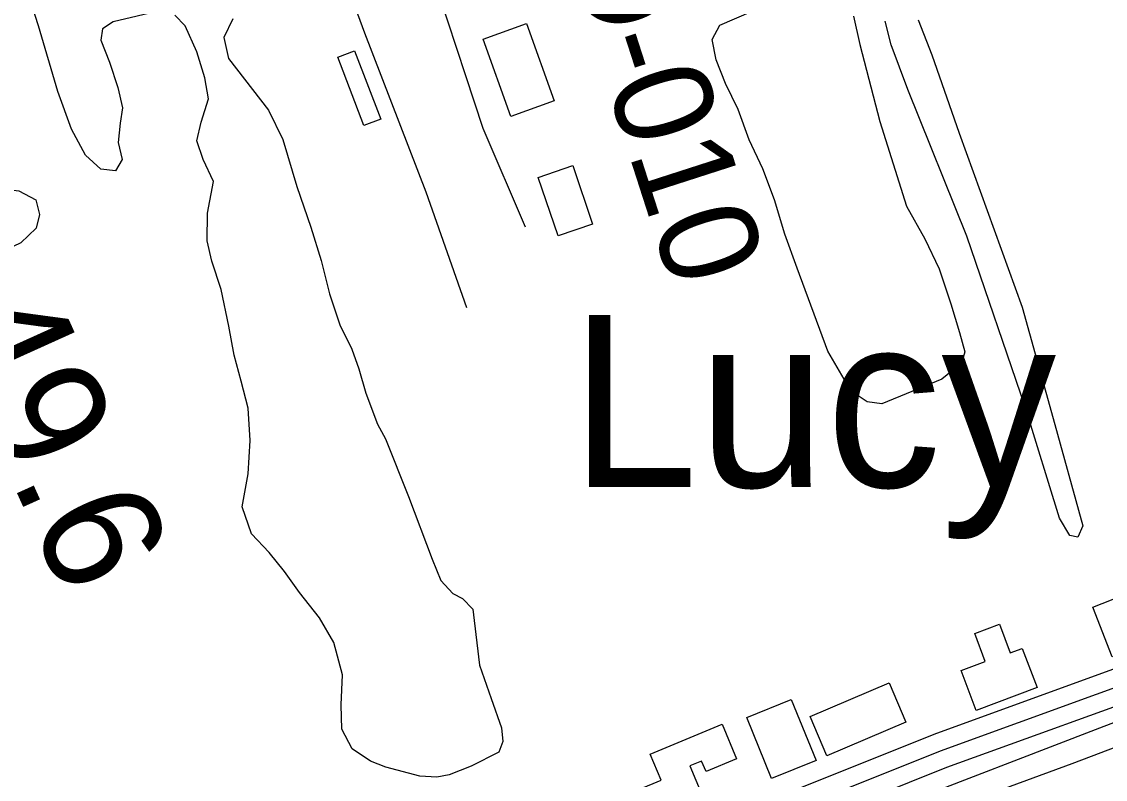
# Model space of a CAD drawing. Extents: x 3508733 to 3546731, y 546897 to 572481.
# Drawn here: x 3540221 to 3541134, y 562331 to 562969 of the extents above; entities that cross this region are included whole.
import ezdxf

# ---------------------------------------------------------------- set-up
doc = ezdxf.new("R2010")
doc.units = 0
for name, color, linetype in [('V-BLDG-OTLN', 7, 'Continuous'), ('V-DTCH-CNTR', 7, 'Continuous'), ('V-RIVR-RANG-IDEN', 7, 'Continuous'), ('V-ROAD-CNTR', 7, 'Continuous'), ('V-SITE-VEGE', 7, 'Continuous'), ('V-SURV-IDEN', 7, 'Continuous'), ('V-TOPO-GNAM-IDEN', 7, 'Continuous'), ('V-TOPO-SHOR', 7, 'Continuous')]:
    doc.layers.add(name, color=color, linetype=linetype)

msp = doc.modelspace()

# ---------------------------------------------------------------- linework, layer by layer
at = {"layer": 'V-BLDG-OTLN'}
for points in [[(3540633.42, 562889.27), (3540609.98, 562954.38), (3540646.37, 562967.48), (3540669.8, 562902.37)], [(3540501.56, 562944.53), (3540523.7, 562887.02), (3540509.59, 562881.59), (3540487.45, 562939.1)], [(3540673.02, 562788.8), (3540656.31, 562837.97), (3540685.41, 562847.86), (3540702.12, 562798.69)], [(3541123.56, 562476.18), (3541190.77, 562502.35), (3541207.08, 562460.46), (3541139.87, 562434.3)], [(3541076.59, 562408.39), (3541025.33, 562388.95), (3541012.52, 562422.71), (3541032.9, 562430.44), (3541023.99, 562453.94), (3541044.77, 562461.82), (3541053.97, 562437.56), (3541064.08, 562441.39)], [(3540965.89, 562379.25), (3540899.35, 562351), (3540885.33, 562384.01), (3540951.88, 562412.26)], [(3540869.51, 562398.24), (3540890.34, 562346.96), (3540852.98, 562331.78), (3540832.15, 562383.06)], [(3540811.33, 562377.49), (3540823.43, 562348.38), (3540797.69, 562337.68), (3540794, 562346.54), (3540784.2, 562342.47), (3540797.79, 562309.76), (3540783.07, 562303.65), (3540785.09, 562298.8), (3540755.14, 562286.35), (3540753.02, 562291.45), (3540736.13, 562284.42), (3540723.34, 562315.19), (3540759.81, 562330.35), (3540750.72, 562352.29)]]:
    msp.add_lwpolyline(points, close=True, dxfattribs=at)
at = {"layer": 'V-DTCH-CNTR'}
msp.add_lwpolyline([(3541641.89, 562534.35), (3541628.11, 562535.88), (3541616.38, 562536.01), (3541605.33, 562534.75), (3541536.75, 562509.28), (3541344.85, 562434.81), (3541105.85, 562344.29), (3540837.7, 562245.78)], dxfattribs=at)
at = {"layer": 'V-ROAD-CNTR'}
for points in [[(3540645.64, 562796.04), (3540609.99, 562879.21), (3540595.3, 562923.52), (3540572.61, 562992.74), (3540544.49, 563070.99), (3540522.34, 563126.42), (3540494.16, 563199.16), (3540462.95, 563293.86)], [(3543341.18, 563273.8), (3542921.71, 563102.82), (3542634.48, 562987.61), (3542308.8, 562862.86), (3542095.2, 562770.07), (3541830.7, 562666.25), (3541498.56, 562543.93), (3541314.83, 562478.72), (3541192.02, 562426.47), (3540994.96, 562354.96), (3540831.43, 562289.37), (3540454.69, 562150.67)], [(3540374.92, 563263.62), (3540394.96, 563211.28), (3540431.31, 563128.8), (3540468.44, 563055.27), (3540481.94, 563027.53), (3540497.44, 562994.26), (3540510.16, 562959.62), (3540561.81, 562825.93), (3540595.93, 562728.3)], [(3543346.84, 563259.9), (3542927.33, 563088.92), (3542639.96, 562973.64), (3542314.48, 562848.97), (3542100.93, 562756.2), (3541836.03, 562652.23), (3541503.66, 562529.83), (3541320.28, 562464.74), (3541197.52, 562412.51), (3541000.31, 562340.95), (3540843.01, 562277.86)], [(3542068.01, 562775.51), (3541825.37, 562680.27), (3541493.46, 562558.04), (3541309.38, 562492.7), (3541186.52, 562440.43), (3540989.61, 562368.98), (3540826.05, 562303.38), (3540449.51, 562164.74)]]:
    msp.add_lwpolyline(points, dxfattribs=at)
at = {"layer": 'V-SITE-VEGE'}
for points in [[(3540338.85, 562978.49), (3540298.21, 562969.07), (3540289.27, 562963.02), (3540287.8, 562953.48), (3540295.1, 562934.98), (3540302.38, 562913.75), (3540306.29, 562896.65), (3540304.1, 562883.71), (3540302.55, 562867.34), (3540305.81, 562852.98), (3540300.25, 562843.49), (3540287.98, 562844.99), (3540275.14, 562856.73), (3540263.1, 562878.69), (3540251.84, 562910.21), (3540235.39, 562965.66), (3540227.47, 562990.31)], [(3540399.22, 562971.37), (3540391.55, 562955.76), (3540395.45, 562937.98), (3540429.09, 562894.62), (3540441.1, 562869.93), (3540452.95, 562830.22), (3540464.86, 562795.97), (3540473.42, 562767.9), (3540480.62, 562739.84), (3540489.21, 562713.82), (3540499.22, 562693.24), (3540505.18, 562676.79), (3540511.1, 562656.26), (3540521.05, 562630.22), (3540527.74, 562617.86), (3540546.99, 562569.2), (3540566.89, 562516.44), (3540574.2, 562498.62), (3540584.31, 562487.59), (3540592.46, 562483.41), (3540601.23, 562474.44), (3540602.49, 562464.88), (3540606.85, 562427.3), (3540616.78, 562399.21), (3540625.39, 562374.55), (3540626.62, 562362.94), (3540623.11, 562354.1), (3540599.78, 562342.08), (3540581.28, 562334.77), (3540571.02, 562332.84), (3540556.7, 562333.68), (3540528.12, 562341.5), (3540515.21, 562346.42), (3540499.63, 562356.82), (3540490.94, 562373.29), (3540490.48, 562393.77), (3540491.44, 562419.01), (3540484.24, 562446.38), (3540472.18, 562466.98), (3540455.35, 562488.32), (3540442.58, 562506.2), (3540429.79, 562522.04), (3540414.95, 562537.9), (3540407.01, 562560.5), (3540412.09, 562588.42), (3540413.77, 562616.38), (3540412.02, 562643.7), (3540406.12, 562666.28), (3540400.22, 562688.18), (3540395.71, 562712.79), (3540389.23, 562743.57), (3540381.3, 562767.54), (3540377.39, 562784.64), (3540377.65, 562807.84), (3540382.71, 562834.4), (3540374.04, 562852.92), (3540368.76, 562868.67), (3540372.34, 562884.32), (3540378.7, 562904.04), (3540375.48, 562921.82), (3540368.9, 562943.73), (3540358.9, 562965.67), (3540350.13, 562974.64)], [(3540921.95, 562973.85), (3540927.15, 562949.9), (3540944.18, 562884.89), (3540966.6, 562813.68), (3540981.99, 562786.22), (3540994, 562760.84), (3541003.91, 562731.39), (3541011.15, 562707.42), (3541015.75, 562690.99), (3541012.92, 562681.47), (3540996.39, 562668.01), (3540945.67, 562647.41), (3540933.41, 562648.91), (3540919.86, 562657.93), (3540900.44, 562691.58), (3540874.59, 562761.46), (3540863.99, 562790.24), (3540855.43, 562818.99), (3540845.48, 562845.03), (3540834.15, 562869.72), (3540824.87, 562895.07), (3540814.19, 562917.02), (3540806.22, 562936.9), (3540803, 562953.99), (3540809.27, 562966.2), (3540836.01, 562977.52)], [(3540976.5, 562970.52), (3540987.78, 562941.05), (3541010.94, 562875.29), (3541063.93, 562728.69), (3541090.2, 562634.91), (3541115.14, 562544.57), (3541110.94, 562535.06), (3541104.14, 562536.5), (3541095.42, 562550.92), (3541066.42, 562644.72), (3541017.5, 562788.56), (3540967.67, 562911.93), (3540953.75, 562949.61), (3540948.51, 562969.46)]]:
    msp.add_lwpolyline(points, dxfattribs=at)
msp.add_lwpolyline([(3540167.13, 562901.58), (3540185.63, 562846.11), (3540195.05, 562833.72), (3540207.96, 562828.12), (3540218.86, 562826.64), (3540233.1, 562818.97), (3540236.38, 562806.66), (3540233.52, 562795.09), (3540220.43, 562782.95), (3540208.08, 562776.94), (3540194.4, 562774.36), (3540172.61, 562778.01), (3540161.06, 562782.91), (3540152.98, 562792.56), (3540147.69, 562808.31), (3540136.5, 562845.96), (3540124.01, 562889.09), (3540118.11, 562911.67), (3540116.25, 562928.07), (3540120.44, 562936.89), (3540133.45, 562941.53), (3540145.04, 562940.03), (3540154.54, 562935.15), (3540160.57, 562925.53)], close=True, dxfattribs=at)
at = {"layer": 'V-TOPO-SHOR'}
msp.add_lwpolyline([(3540841.69, 562266.38), (3540958.06, 562308.57), (3541125.71, 562372.97), (3541248.33, 562419.92), (3541436.73, 562488.22), (3541550.35, 562532.52), (3541683.36, 562583.49), (3541825.33, 562633.68), (3541993.68, 562698.07), (3542092.06, 562736.31)], dxfattribs=at)

# ---------------------------------------------------------------- texts
at = {"layer": 'V-RIVR-RANG-IDEN'}
msp.add_text('D-010', height=83, rotation=287.87033, dxfattribs=at).set_placement((3540677.35, 563028.78))
at = {"layer": 'V-SURV-IDEN'}
msp.add_text('2166+49.6', height=100, rotation=294.31715, dxfattribs=at).set_placement((3539996.36, 563061.02))
at = {"layer": 'V-TOPO-GNAM-IDEN'}
msp.add_text('Lucy', height=145, dxfattribs=at).set_placement((3540683.17, 562577.17))

doc.saveas('drawing.dxf')
